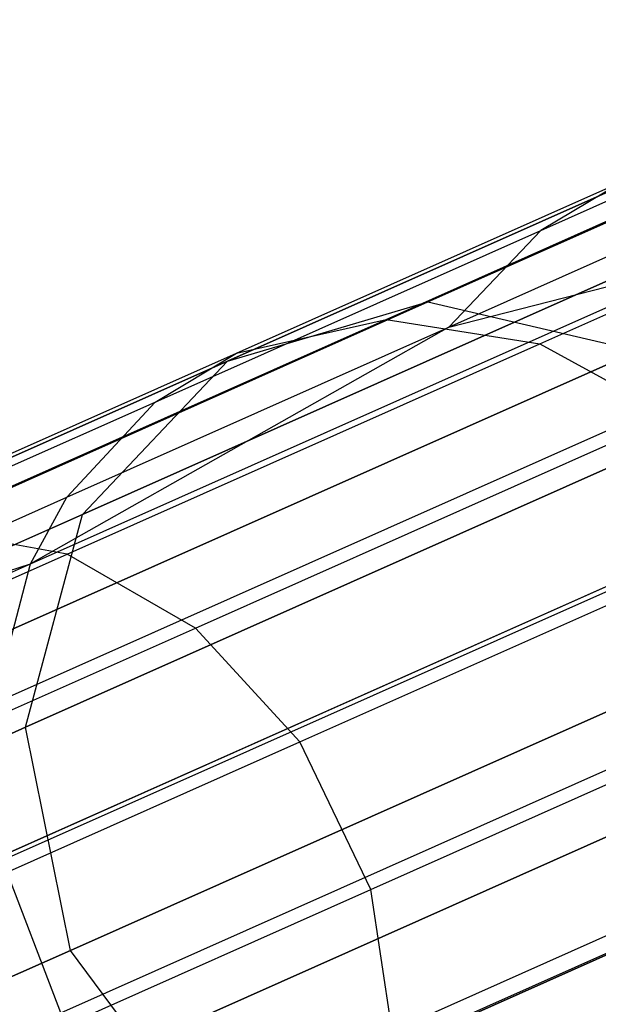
# Model space of a CAD drawing. Extents: x 0.3 to 7.1, y -3.38 to 3.38.
# Tile 359 of 394: x 6.38 to 6.5, y 1.19 to 1.39. Entities that reach past the tile are written whole.
import ezdxf

# ---------------------------------------------------------------- set-up
doc = ezdxf.new("R2010")
doc.units = 0
doc.header["$LTSCALE"] = 2.54
doc.layers.get('0').update_dxf_attribs({"linetype": 'CONTINUOUS'})

# ---------------------------------------------------------------- blocks, each defined once
blk = doc.blocks.new('SINGLES_B_BB_STL')
at = {"color": 0}
for p, q in [((6.59763, 1.39411, 16.13981), (6.46498, 1.33505, 15.74599)), ((6.59763, 1.39411, 16.13981), (6.46498, 1.33505, 15.74599)), ((6.46498, 1.33505, 12.51528), (6.59763, 1.39411, 12.12146)), ((6.46498, 1.33505, 12.51528), (6.59763, 1.39411, 12.12146)), ((6.5536, 1.38082, 16.15306), (6.42307, 1.3227, 15.76553)), ((6.5536, 1.38082, 16.15306), (6.42307, 1.3227, 15.76553)), ((6.42307, 1.3227, 12.49574), (6.5536, 1.38082, 12.10821)), ((6.42307, 1.3227, 12.49574), (6.5536, 1.38082, 12.10821)), ((6.48858, 1.35003, 40.06487), (6.55347, 1.37892, 39.85129)), ((6.48858, 1.35003, 40.06487), (6.55347, 1.37892, 39.85129)), ((6.45622, 1.33142, 40.29623), (6.53853, 1.36807, 40.08492)), ((6.45622, 1.33142, 40.29623), (6.53853, 1.36807, 40.08492)), ((6.48836, 1.32629, 40.30919), (6.57155, 1.36333, 40.09562)), ((6.48836, 1.32629, 40.30919), (6.57155, 1.36333, 40.09562)), ((6.42497, 1.32435, 40.28129), (6.50626, 1.36054, 40.0726)), ((6.42497, 1.32435, 40.28129), (6.50626, 1.36054, 40.0726)), ((6.50626, 1.36054, 40.0726), (6.48858, 1.35003, 40.06487)), ((6.50626, 1.36054, 40.0726), (6.48858, 1.35003, 40.06487)), ((6.46934, 1.32979, 40.0551), (6.53358, 1.35839, 39.84367)), ((6.46934, 1.32979, 40.0551), (6.53358, 1.35839, 39.84367)), ((6.40793, 1.31412, 40.27191), (6.48858, 1.35003, 40.06487)), ((6.40793, 1.31412, 40.27191), (6.48858, 1.35003, 40.06487)), ((6.48858, 1.35003, 40.06487), (6.46934, 1.32979, 40.0551)), ((6.48858, 1.35003, 40.06487), (6.46934, 1.32979, 40.0551)), ((6.52124, 1.34783, 16.16554), (6.39271, 1.2906, 15.78394)), ((6.52124, 1.34783, 16.16554), (6.39271, 1.2906, 15.78394)), ((6.39271, 1.2906, 12.47733), (6.52124, 1.34783, 12.09573)), ((6.39271, 1.2906, 12.47733), (6.52124, 1.34783, 12.09573)), ((6.38185, 1.28028, 40.25404), (6.52519, 1.3441, 39.83979)), ((6.38185, 1.28028, 40.25404), (6.52519, 1.3441, 39.83979)), ((6.46934, 1.32979, 40.0551), (6.52519, 1.3441, 39.83979)), ((6.46934, 1.32979, 40.0551), (6.52519, 1.3441, 39.83979)), ((6.46498, 1.33505, 15.74599), (6.28298, 1.25402, 15.37654)), ((6.46498, 1.33505, 15.74599), (6.28298, 1.25402, 15.37654)), ((6.28298, 1.25402, 12.88473), (6.46498, 1.33505, 12.51528)), ((6.28298, 1.25402, 12.88473), (6.46498, 1.33505, 12.51528)), ((6.42307, 1.3227, 15.76553), (6.46498, 1.33505, 15.74599)), ((6.42307, 1.3227, 15.76553), (6.46498, 1.33505, 15.74599)), ((6.42307, 1.3227, 12.49574), (6.46498, 1.33505, 12.51528)), ((6.42307, 1.3227, 12.49574), (6.46498, 1.33505, 12.51528)), ((6.46498, 1.33505, 15.74599), (6.50884, 1.32481, 15.72978)), ((6.46498, 1.33505, 15.74599), (6.50884, 1.32481, 15.72978)), ((6.46498, 1.33505, 12.51528), (6.50884, 1.32481, 12.53148)), ((6.46498, 1.33505, 12.51528), (6.50884, 1.32481, 12.53148)), ((6.35848, 1.2879, 40.49943), (6.45622, 1.33142, 40.29623)), ((6.35848, 1.2879, 40.49943), (6.45622, 1.33142, 40.29623)), ((6.42497, 1.32435, 40.28129), (6.45622, 1.33142, 40.29623)), ((6.42497, 1.32435, 40.28129), (6.45622, 1.33142, 40.29623)), ((6.45622, 1.33142, 40.29623), (6.48836, 1.32629, 40.30919)), ((6.45622, 1.33142, 40.29623), (6.48836, 1.32629, 40.30919)), ((6.46934, 1.32979, 40.0551), (6.38185, 1.28028, 40.25404)), ((6.46934, 1.32979, 40.0551), (6.38185, 1.28028, 40.25404)), ((6.3895, 1.29424, 40.26006), (6.46934, 1.32979, 40.0551)), ((6.3895, 1.29424, 40.26006), (6.46934, 1.32979, 40.0551)), ((6.50884, 1.32481, 15.72978), (6.32443, 1.24271, 15.35544)), ((6.50884, 1.32481, 15.72978), (6.32443, 1.24271, 15.35544)), ((6.32443, 1.24271, 12.90583), (6.50884, 1.32481, 12.53148)), ((6.32443, 1.24271, 12.90583), (6.50884, 1.32481, 12.53148)), ((6.38957, 1.28231, 40.51458), (6.48836, 1.32629, 40.30919)), ((6.38957, 1.28231, 40.51458), (6.48836, 1.32629, 40.30919)), ((6.48836, 1.32629, 40.30919), (6.5159, 1.31116, 40.31823)), ((6.48836, 1.32629, 40.30919), (6.5159, 1.31116, 40.31823)), ((6.42307, 1.3227, 15.76553), (6.24398, 1.24297, 15.40198)), ((6.42307, 1.3227, 15.76553), (6.24398, 1.24297, 15.40198)), ((6.24398, 1.24297, 12.85928), (6.42307, 1.3227, 12.49574)), ((6.24398, 1.24297, 12.85928), (6.42307, 1.3227, 12.49574)), ((6.32844, 1.28137, 40.48197), (6.42497, 1.32435, 40.28129)), ((6.32844, 1.28137, 40.48197), (6.42497, 1.32435, 40.28129)), ((6.39271, 1.2906, 15.78394), (6.42307, 1.3227, 15.76553)), ((6.39271, 1.2906, 15.78394), (6.42307, 1.3227, 15.76553)), ((6.39271, 1.2906, 12.47733), (6.42307, 1.3227, 12.49574)), ((6.39271, 1.2906, 12.47733), (6.42307, 1.3227, 12.49574)), ((6.40793, 1.31412, 40.27191), (6.42497, 1.32435, 40.28129)), ((6.40793, 1.31412, 40.27191), (6.42497, 1.32435, 40.28129)), ((6.3742, 1.25105, 40.24506), (6.51643, 1.31438, 39.83401)), ((6.3742, 1.25105, 40.24506), (6.51643, 1.31438, 39.83401)), ((6.31216, 1.27148, 40.47101), (6.40793, 1.31412, 40.27191)), ((6.31216, 1.27148, 40.47101), (6.40793, 1.31412, 40.27191)), ((6.3895, 1.29424, 40.26006), (6.40793, 1.31412, 40.27191)), ((6.3895, 1.29424, 40.26006), (6.40793, 1.31412, 40.27191)), ((6.41637, 1.26684, 40.52514), (6.5159, 1.31116, 40.31823)), ((6.41637, 1.26684, 40.52514), (6.5159, 1.31116, 40.31823)), ((6.50797, 1.30271, 16.17439), (6.38085, 1.24611, 15.79699)), ((6.50797, 1.30271, 16.17439), (6.38085, 1.24611, 15.79699)), ((6.38085, 1.24611, 12.46428), (6.50797, 1.30271, 12.08688)), ((6.38085, 1.24611, 12.46428), (6.50797, 1.30271, 12.08688)), ((6.29469, 1.25203, 40.45716), (6.3895, 1.29424, 40.26006)), ((6.29469, 1.25203, 40.45716), (6.3895, 1.29424, 40.26006)), ((6.5446, 1.29434, 15.72064), (6.35883, 1.21163, 15.34353)), ((6.5446, 1.29434, 15.72064), (6.35883, 1.21163, 15.34353)), ((6.35883, 1.21163, 12.91774), (6.5446, 1.29434, 12.54063)), ((6.35883, 1.21163, 12.91774), (6.5446, 1.29434, 12.54063)), ((6.38185, 1.28028, 40.25404), (6.3895, 1.29424, 40.26006)), ((6.38185, 1.28028, 40.25404), (6.3895, 1.29424, 40.26006)), ((6.39271, 1.2906, 15.78394), (6.21636, 1.21209, 15.42595)), ((6.39271, 1.2906, 15.78394), (6.21636, 1.21209, 15.42595)), ((6.21636, 1.21209, 12.83532), (6.39271, 1.2906, 12.47733)), ((6.21636, 1.21209, 12.83532), (6.39271, 1.2906, 12.47733)), ((6.38085, 1.24611, 15.79699), (6.39271, 1.2906, 15.78394)), ((6.38085, 1.24611, 15.79699), (6.39271, 1.2906, 15.78394)), ((6.38085, 1.24611, 12.46428), (6.39271, 1.2906, 12.47733)), ((6.38085, 1.24611, 12.46428), (6.39271, 1.2906, 12.47733)), ((6.38957, 1.28231, 40.51458), (6.35848, 1.2879, 40.49943)), ((6.38957, 1.28231, 40.51458), (6.35848, 1.2879, 40.49943)), ((6.43822, 1.24303, 40.5311), (6.53816, 1.28752, 40.32333)), ((6.43822, 1.24303, 40.5311), (6.53816, 1.28752, 40.32333)), ((6.27578, 1.23165, 40.71046), (6.38957, 1.28231, 40.51458)), ((6.27578, 1.23165, 40.71046), (6.38957, 1.28231, 40.51458)), ((6.376, 1.21825, 40.2395), (6.51754, 1.28127, 39.83043)), ((6.376, 1.21825, 40.2395), (6.51754, 1.28127, 39.83043)), ((6.41637, 1.26684, 40.52514), (6.38957, 1.28231, 40.51458)), ((6.41637, 1.26684, 40.52514), (6.38957, 1.28231, 40.51458)), ((6.1789, 1.18992, 40.63713), (6.38185, 1.28028, 40.25404)), ((6.1789, 1.18992, 40.63713), (6.38185, 1.28028, 40.25404)), ((6.29469, 1.25203, 40.45716), (6.38185, 1.28028, 40.25404)), ((6.29469, 1.25203, 40.45716), (6.38185, 1.28028, 40.25404)), ((6.3742, 1.25105, 40.24506), (6.38185, 1.28028, 40.25404)), ((6.3742, 1.25105, 40.24506), (6.38185, 1.28028, 40.25404)), ((6.30174, 1.21581, 40.72246), (6.41637, 1.26684, 40.52514)), ((6.30174, 1.21581, 40.72246), (6.41637, 1.26684, 40.52514)), ((6.43822, 1.24303, 40.5311), (6.41637, 1.26684, 40.52514)), ((6.43822, 1.24303, 40.5311), (6.41637, 1.26684, 40.52514)), ((6.45302, 1.21216, 40.53166), (6.553, 1.25667, 40.32381)), ((6.45302, 1.21216, 40.53166), (6.553, 1.25667, 40.32381)), ((6.39021, 1.19941, 15.8017), (6.51682, 1.25578, 16.17758)), ((6.39021, 1.19941, 15.8017), (6.51682, 1.25578, 16.17758)), ((6.51682, 1.25578, 12.08369), (6.39021, 1.19941, 12.45957)), ((6.51682, 1.25578, 12.08369), (6.39021, 1.19941, 12.45957)), ((6.56406, 1.25062, 15.72064), (6.3783, 1.16791, 15.34353)), ((6.56406, 1.25062, 15.72064), (6.3783, 1.16791, 15.34353)), ((6.3783, 1.16791, 12.91774), (6.56406, 1.25062, 12.54063)), ((6.3783, 1.16791, 12.91774), (6.56406, 1.25062, 12.54063)), ((6.38818, 1.18633, 40.23862), (6.52961, 1.2493, 39.82986)), ((6.38818, 1.18633, 40.23862), (6.52961, 1.2493, 39.82986)), ((6.38085, 1.24611, 15.79699), (6.20644, 1.16846, 15.44295)), ((6.38085, 1.24611, 15.79699), (6.20644, 1.16846, 15.44295)), ((6.20644, 1.16846, 12.81832), (6.38085, 1.24611, 12.46428)), ((6.20644, 1.16846, 12.81832), (6.38085, 1.24611, 12.46428)), ((6.39021, 1.19941, 15.8017), (6.38085, 1.24611, 15.79699)), ((6.39021, 1.19941, 15.8017), (6.38085, 1.24611, 15.79699)), ((6.39021, 1.19941, 12.45957), (6.38085, 1.24611, 12.46428)), ((6.39021, 1.19941, 12.45957), (6.38085, 1.24611, 12.46428)), ((6.32311, 1.19178, 40.72924), (6.43822, 1.24303, 40.5311)), ((6.32311, 1.19178, 40.72924), (6.43822, 1.24303, 40.5311)), ((6.45302, 1.21216, 40.53166), (6.43822, 1.24303, 40.5311)), ((6.45302, 1.21216, 40.53166), (6.43822, 1.24303, 40.5311)), ((6.40846, 1.16072, 40.24247), (6.55037, 1.22391, 39.83235)), ((6.40846, 1.16072, 40.24247), (6.55037, 1.22391, 39.83235)), ((6.45799, 1.17909, 40.52649), (6.55761, 1.22344, 40.31938)), ((6.45799, 1.17909, 40.52649), (6.55761, 1.22344, 40.31938)), ((6.38818, 1.18633, 40.23862), (6.376, 1.21825, 40.2395)), ((6.38818, 1.18633, 40.23862), (6.376, 1.21825, 40.2395)), ((6.54577, 1.2178, 16.17439), (6.41865, 1.1612, 15.79699)), ((6.54577, 1.2178, 16.17439), (6.41865, 1.1612, 15.79699)), ((6.41865, 1.1612, 12.46428), (6.54577, 1.2178, 12.08688)), ((6.41865, 1.1612, 12.46428), (6.54577, 1.2178, 12.08688)), ((6.33787, 1.16089, 40.72988), (6.45302, 1.21216, 40.53166)), ((6.33787, 1.16089, 40.72988), (6.45302, 1.21216, 40.53166)), ((6.45799, 1.17909, 40.52649), (6.45302, 1.21216, 40.53166)), ((6.45799, 1.17909, 40.52649), (6.45302, 1.21216, 40.53166)), ((6.21651, 1.12207, 15.44909), (6.39021, 1.19941, 15.8017)), ((6.21651, 1.12207, 15.44909), (6.39021, 1.19941, 15.8017)), ((6.39021, 1.19941, 12.45957), (6.21651, 1.12207, 12.81218)), ((6.39021, 1.19941, 12.45957), (6.21651, 1.12207, 12.81218)), ((6.41865, 1.1612, 15.79699), (6.39021, 1.19941, 15.8017)), ((6.41865, 1.1612, 15.79699), (6.39021, 1.19941, 15.8017)), ((6.41865, 1.1612, 12.46428), (6.39021, 1.19941, 12.45957)), ((6.41865, 1.1612, 12.46428), (6.39021, 1.19941, 12.45957))]:
    blk.add_line(p, q, dxfattribs=at)

msp = doc.modelspace()

# ---------------------------------------------------------------- block references
at = {"color": 0}
msp.add_blockref('SINGLES_B_BB_STL', (0, 0), dxfattribs=at)

doc.saveas('drawing.dxf')
